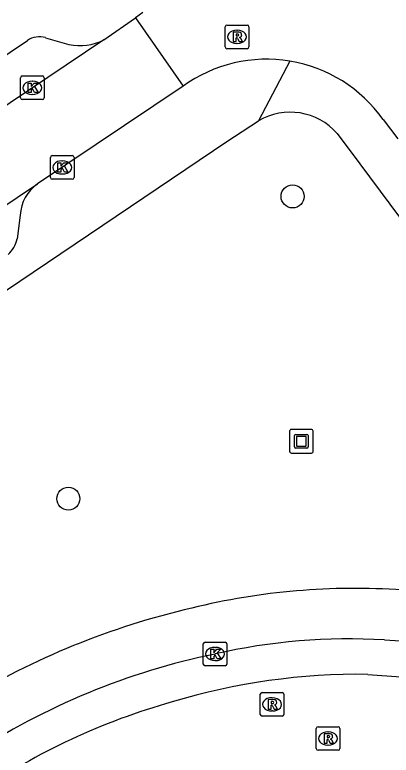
# Model space of a CAD drawing. Extents: x 159961 to 160856, y 382704 to 383353.
# Drawn here: x 160554.44 to 160570.38, y 382938.31 to 382969.69 of the extents above; entities that cross this region are included whole.
import ezdxf

# ---------------------------------------------------------------- set-up
doc = ezdxf.new("R2010")
doc.units = 0
for name, color, linetype in [('IMGEO_Boom', 7, 'Continuous'), ('IMGEO_Kolk', 7, 'Continuous'), ('IMGEO_Kunstobject', 7, 'Continuous'), ('IMGEO_Rijbaan_lokaal_gesloten', 7, 'Continuous'), ('IMGEO_Rijbaan_lokaal_open', 7, 'Continuous'), ('IMGEO_Rioolput', 7, 'Continuous'), ('IMGEO_Voetpad_open', 7, 'Continuous')]:
    doc.layers.add(name, color=color, linetype=linetype)

msp = doc.modelspace()

# ---------------------------------------------------------------- linework, layer by layer
at = {"layer": 'IMGEO_Boom'}
for centre in [(160566.206, 382961.994), (160556.708, 382949.184)]:
    msp.add_circle(centre, 0.489, dxfattribs=at)
at = {"layer": 'IMGEO_Kolk'}
for p, q in [((160554.683, 382966.169), (160554.683, 382967.021)), ((160554.758, 382967.095), (160555.61, 382967.095)), ((160555.171, 382966.875), (160555.196, 382966.875)), ((160555.684, 382967.021), (160555.684, 382966.169)), ((160555.194, 382966.315), (160555.169, 382966.315)), ((160555.61, 382966.095), (160554.758, 382966.095)), ((160556.023, 382963.722), (160556.875, 382963.722)), ((160555.948, 382962.796), (160555.948, 382963.648)), ((160556.436, 382963.502), (160556.461, 382963.502)), ((160556.949, 382963.648), (160556.949, 382962.796)), ((160556.459, 382962.942), (160556.434, 382962.942)), ((160556.875, 382962.722), (160556.023, 382962.722)), ((160562.422, 382942.177), (160562.422, 382943.029)), ((160562.497, 382943.103), (160563.349, 382943.103)), ((160563.423, 382943.029), (160563.423, 382942.177)), ((160562.91, 382942.883), (160562.935, 382942.883)), ((160563.349, 382942.103), (160562.497, 382942.103)), ((160562.933, 382942.323), (160562.908, 382942.323))]:
    msp.add_line(p, q, dxfattribs=at)
for points in [[(160554.683, 382966.169), (160554.683, 382967.021)], [(160554.758, 382967.095), (160555.61, 382967.095)], [(160555.684, 382967.021), (160555.684, 382966.169)], [(160555.004, 382966.795), (160555.127, 382966.795), (160555.127, 382966.644), (160555.257, 382966.795), (160555.421, 382966.795), (160555.275, 382966.644), (160555.428, 382966.395), (160555.276, 382966.395), (160555.191, 382966.559), (160555.127, 382966.492), (160555.127, 382966.395), (160555.004, 382966.395), (160555.004, 382966.795)], [(160555.61, 382966.095), (160554.758, 382966.095)], [(160556.023, 382963.722), (160556.875, 382963.722)], [(160555.948, 382962.796), (160555.948, 382963.648)], [(160556.269, 382963.422), (160556.392, 382963.422), (160556.392, 382963.271), (160556.522, 382963.422), (160556.686, 382963.422), (160556.54, 382963.271), (160556.693, 382963.022), (160556.541, 382963.022), (160556.456, 382963.186), (160556.392, 382963.119), (160556.392, 382963.022), (160556.269, 382963.022), (160556.269, 382963.422)], [(160556.949, 382963.648), (160556.949, 382962.796)], [(160556.875, 382962.722), (160556.023, 382962.722)], [(160562.422, 382942.177), (160562.422, 382943.029)], [(160562.497, 382943.103), (160563.349, 382943.103)], [(160563.423, 382943.029), (160563.423, 382942.177)], [(160562.743, 382942.803), (160562.866, 382942.803), (160562.866, 382942.652), (160562.996, 382942.803), (160563.16, 382942.803), (160563.014, 382942.652), (160563.167, 382942.403), (160563.015, 382942.403), (160562.93, 382942.567), (160562.866, 382942.5), (160562.866, 382942.403), (160562.743, 382942.403), (160562.743, 382942.803)], [(160563.349, 382942.103), (160562.497, 382942.103)]]:
    msp.add_lwpolyline(points, dxfattribs=at)
for centre, start, end in [((160554.76, 382967.019), 91.552, 178.448), ((160554.76, 382967.019), 91.552, 178.448), ((160555.608, 382967.019), 1.552, 88.448), ((160555.608, 382967.019), 1.552, 88.448), ((160554.76, 382966.171), 181.552, 268.448), ((160554.76, 382966.171), 181.552, 268.448), ((160555.608, 382966.171), 271.552, 358.448), ((160555.608, 382966.171), 271.552, 358.448), ((160556.025, 382963.646), 91.552, 178.448), ((160556.025, 382963.646), 91.552, 178.448), ((160556.873, 382963.646), 1.552, 88.448), ((160556.873, 382963.646), 1.552, 88.448), ((160556.025, 382962.798), 181.552, 268.448), ((160556.025, 382962.798), 181.552, 268.448), ((160556.873, 382962.798), 271.552, 358.448), ((160556.873, 382962.798), 271.552, 358.448), ((160562.499, 382943.027), 91.552, 178.448), ((160562.499, 382943.027), 91.552, 178.448), ((160563.347, 382943.027), 1.552, 88.448), ((160563.347, 382943.027), 1.552, 88.448), ((160562.499, 382942.179), 181.552, 268.448), ((160562.499, 382942.179), 181.552, 268.448), ((160563.347, 382942.179), 271.552, 358.448), ((160563.347, 382942.179), 271.552, 358.448)]:
    msp.add_arc(centre, 0.0765, start, end, dxfattribs=at)
for centre, major_axis, ratio, start_param, end_param in [((160555.17, 382966.595), (-0.387, 0.002), 0.722429, 4.712389, 7.853982), ((160555.195, 382966.595), (-0.39, 0.002), 0.717154, 1.570796, 4.712389), ((160556.435, 382963.222), (-0.387, 0.002), 0.722429, 4.712389, 7.853982), ((160556.46, 382963.222), (-0.39, 0.002), 0.717154, 1.570796, 4.712389), ((160562.909, 382942.603), (-0.387, 0.002), 0.722429, 4.712389, 7.853982), ((160562.934, 382942.603), (-0.39, 0.002), 0.717154, 1.570796, 4.712389)]:
    msp.add_ellipse(centre, major_axis=major_axis, ratio=ratio, start_param=start_param, end_param=end_param, dxfattribs=at)
at = {"layer": 'IMGEO_Kunstobject'}
for p, q in [((160566.992, 382952.116), (160566.151, 382952.116)), ((160566.992, 382952.116), (160566.151, 382952.116)), ((160566.076, 382952.032), (160566.076, 382951.191)), ((160566.076, 382952.032), (160566.076, 382951.191)), ((160566.29, 382951.38), (160566.29, 382951.854)), ((160566.34, 382951.904), (160566.814, 382951.904)), ((160566.37, 382951.804), (160566.37, 382951.43)), ((160566.764, 382951.824), (160566.39, 382951.824)), ((160566.784, 382951.43), (160566.784, 382951.804)), ((160566.864, 382951.854), (160566.864, 382951.38)), ((160567.076, 382951.2), (160567.076, 382952.041)), ((160567.076, 382951.2), (160567.076, 382952.041)), ((160566.814, 382951.33), (160566.34, 382951.33)), ((160566.39, 382951.41), (160566.764, 382951.41)), ((160566.16, 382951.116), (160567.001, 382951.116)), ((160566.16, 382951.116), (160567.001, 382951.116))]:
    msp.add_line(p, q, dxfattribs=at)
for centre, radius, start, end in [((160566.154, 382952.038), 0.0779, 92.4484, 184.2845), ((160566.154, 382952.038), 0.0779, 92.4484, 184.2845), ((160566.998, 382952.038), 0.0779, 2.4484, 94.2845), ((160566.998, 382952.038), 0.0779, 2.4484, 94.2845), ((160566.34, 382951.854), 0.05, 90, 180), ((160566.39, 382951.804), 0.02, 90, 180), ((160566.764, 382951.804), 0.02, 360, 90), ((160566.814, 382951.854), 0.05, 360, 90), ((160566.154, 382951.194), 0.0779, 182.4484, 274.2845), ((160566.154, 382951.194), 0.0779, 182.4484, 274.2845), ((160566.34, 382951.38), 0.05, 180, 270), ((160566.39, 382951.43), 0.02, 180, 270), ((160566.764, 382951.43), 0.02, 270, 0), ((160566.814, 382951.38), 0.05, 270, 0), ((160566.998, 382951.194), 0.0779, 272.4484, 4.2845), ((160566.998, 382951.194), 0.0779, 272.4484, 4.2845)]:
    msp.add_arc(centre, radius, start, end, dxfattribs=at)
at = {"layer": 'IMGEO_Rijbaan_lokaal_gesloten'}
for points in [[(160570.093, 382943.199), (160573.89, 382942.959)], [(160569.392, 382941.739), (160573.775, 382941.428)]]:
    msp.add_lwpolyline(points, dxfattribs=at)
for centre, radius, start, end in [((160568.592, 382917.875), 25.369, 86.6073, 102.912), ((160569.011, 382913.206), 30.019, 101.6999, 123.2365), ((160569.025, 382914.384), 27.358, 89.2318, 106.8349), ((160568.72, 382913.478), 28.141, 105.7061, 124.2743)]:
    msp.add_arc(centre, radius, start, end, dxfattribs=at)
at = {"layer": 'IMGEO_Rijbaan_lokaal_open'}
for points in [[(160559.862, 382969.779), (160559.548, 382969.562)], [(160558.21, 382968.628), (160559.548, 382969.562)], [(160559.548, 382969.562), (160561.566, 382966.661)], [(160558.21, 382968.628), (160536.679, 382954.15), (160533.549, 382952.042), (160528.138, 382948.406)], [(160561.566, 382966.661), (160555.401, 382962.522)], [(160570.035, 382965.255), (160570.667, 382964.428)], [(160542.597, 382953.924), (160555.401, 382962.522)]]:
    msp.add_lwpolyline(points, dxfattribs=at)
for centre, radius, start, end in [((160565.104, 382961.767), 6.039, 80.5627, 125.8605), ((160565.106, 382961.768), 6.038, 35.2822, 80.5843)]:
    msp.add_arc(centre, radius, start, end, dxfattribs=at)
at = {"layer": 'IMGEO_Rioolput'}
for p, q in [((160563.352, 382968.327), (160563.352, 382969.179)), ((160563.427, 382969.253), (160564.279, 382969.253)), ((160563.84, 382969.033), (160563.865, 382969.033)), ((160564.353, 382969.179), (160564.353, 382968.327)), ((160563.863, 382968.473), (160563.838, 382968.473)), ((160564.279, 382968.253), (160563.427, 382968.253)), ((160564.837, 382940.041), (160564.837, 382940.893)), ((160564.912, 382940.967), (160565.764, 382940.967)), ((160565.838, 382940.893), (160565.838, 382940.041)), ((160565.325, 382940.747), (160565.35, 382940.747)), ((160565.348, 382940.187), (160565.323, 382940.187)), ((160565.764, 382939.967), (160564.912, 382939.967)), ((160567.281, 382939.521), (160568.133, 382939.521)), ((160567.206, 382938.595), (160567.206, 382939.447)), ((160567.694, 382939.301), (160567.719, 382939.301)), ((160568.207, 382939.447), (160568.207, 382938.595)), ((160567.717, 382938.741), (160567.692, 382938.741)), ((160568.133, 382938.521), (160567.281, 382938.521))]:
    msp.add_line(p, q, dxfattribs=at)
for points in [[(160563.352, 382968.327), (160563.352, 382969.179)], [(160563.427, 382969.253), (160564.279, 382969.253)], [(160564.353, 382969.179), (160564.353, 382968.327)], [(160563.941, 382968.951), (160563.689, 382968.953), (160563.689, 382968.553)], [(160563.689, 382968.553), (160563.813, 382968.553), (160563.813, 382968.715), (160563.824, 382968.715)], [(160563.867, 382968.872), (160563.813, 382968.872), (160563.813, 382968.791)], [(160563.813, 382968.791), (160563.865, 382968.791)], [(160563.871, 382968.686), (160563.942, 382968.553), (160564.082, 382968.553), (160564.017, 382968.679)], [(160564.279, 382968.253), (160563.427, 382968.253)], [(160564.837, 382940.041), (160564.837, 382940.893)], [(160564.912, 382940.967), (160565.764, 382940.967)], [(160565.838, 382940.893), (160565.838, 382940.041)], [(160565.426, 382940.665), (160565.174, 382940.667), (160565.174, 382940.267)], [(160565.352, 382940.586), (160565.298, 382940.586), (160565.298, 382940.505)], [(160565.298, 382940.505), (160565.35, 382940.505)], [(160565.174, 382940.267), (160565.298, 382940.267), (160565.298, 382940.429), (160565.309, 382940.429)], [(160565.356, 382940.4), (160565.427, 382940.267), (160565.567, 382940.267), (160565.502, 382940.393)], [(160565.764, 382939.967), (160564.912, 382939.967)], [(160567.281, 382939.521), (160568.133, 382939.521)], [(160567.206, 382938.595), (160567.206, 382939.447)], [(160567.795, 382939.219), (160567.543, 382939.221), (160567.543, 382938.821)], [(160568.207, 382939.447), (160568.207, 382938.595)], [(160567.543, 382938.821), (160567.667, 382938.821), (160567.667, 382938.983), (160567.678, 382938.983)], [(160567.721, 382939.14), (160567.667, 382939.14), (160567.667, 382939.059)], [(160567.667, 382939.059), (160567.719, 382939.059)], [(160567.725, 382938.954), (160567.796, 382938.821), (160567.936, 382938.821), (160567.871, 382938.947)], [(160568.133, 382938.521), (160567.281, 382938.521)]]:
    msp.add_lwpolyline(points, dxfattribs=at)
for centre, radius, start, end in [((160563.429, 382969.177), 0.0765, 91.552, 178.448), ((160563.429, 382969.177), 0.0765, 91.552, 178.448), ((160564.277, 382969.177), 0.0765, 1.552, 88.448), ((160564.277, 382969.177), 0.0765, 1.552, 88.448), ((160563.823, 382968.662), 0.0533, 26.0293, 88.6989), ((160563.849, 382968.98), 0.19, 274.7715, 282.9687), ((160563.873, 382968.776), 0.0964, 77.0061, 93.1865), ((160563.887, 382968.833), 0.0378, 276.6634, 79.6772), ((160563.94, 382968.841), 0.109, 350.3612, 89.416), ((160563.938, 382968.841), 0.112, 277.5842, 350.9817), ((160563.922, 382968.626), 0.108, 29.5134, 73.7905), ((160563.429, 382968.329), 0.0765, 181.552, 268.448), ((160563.429, 382968.329), 0.0765, 181.552, 268.448), ((160564.277, 382968.329), 0.0765, 271.552, 358.448), ((160564.277, 382968.329), 0.0765, 271.552, 358.448), ((160564.914, 382940.891), 0.0765, 91.552, 178.448), ((160564.914, 382940.891), 0.0765, 91.552, 178.448), ((160565.762, 382940.891), 0.0765, 1.552, 88.448), ((160565.762, 382940.891), 0.0765, 1.552, 88.448), ((160565.334, 382940.694), 0.19, 274.7715, 282.9687), ((160565.358, 382940.49), 0.0964, 77.0061, 93.1865), ((160565.372, 382940.547), 0.0378, 276.6634, 79.6772), ((160565.425, 382940.555), 0.109, 350.3612, 89.416), ((160565.423, 382940.555), 0.112, 277.5842, 350.9817), ((160565.308, 382940.376), 0.0533, 26.0293, 88.6989), ((160565.407, 382940.34), 0.108, 29.5134, 73.7905), ((160564.914, 382940.043), 0.0765, 181.552, 268.448), ((160564.914, 382940.043), 0.0765, 181.552, 268.448), ((160565.762, 382940.043), 0.0765, 271.552, 358.448), ((160565.762, 382940.043), 0.0765, 271.552, 358.448), ((160567.283, 382939.445), 0.0765, 91.552, 178.448), ((160567.283, 382939.445), 0.0765, 91.552, 178.448), ((160568.131, 382939.445), 0.0765, 1.552, 88.448), ((160568.131, 382939.445), 0.0765, 1.552, 88.448), ((160567.794, 382939.109), 0.109, 350.3612, 89.416), ((160567.677, 382938.93), 0.0533, 26.0293, 88.6989), ((160567.703, 382939.248), 0.19, 274.7715, 282.9687), ((160567.727, 382939.044), 0.0964, 77.0061, 93.1865), ((160567.741, 382939.101), 0.0378, 276.6634, 79.6772), ((160567.792, 382939.109), 0.112, 277.5842, 350.9817), ((160567.776, 382938.894), 0.108, 29.5134, 73.7905), ((160567.283, 382938.597), 0.0765, 181.552, 268.448), ((160567.283, 382938.597), 0.0765, 181.552, 268.448), ((160568.131, 382938.597), 0.0765, 271.552, 358.448), ((160568.131, 382938.597), 0.0765, 271.552, 358.448)]:
    msp.add_arc(centre, radius, start, end, dxfattribs=at)
for centre, major_axis, ratio, start_param, end_param in [((160563.839, 382968.753), (-0.387, 0.002), 0.722429, 4.712389, 7.853982), ((160563.864, 382968.753), (-0.39, 0.002), 0.717154, 1.570796, 4.712389), ((160565.324, 382940.467), (-0.387, 0.002), 0.722429, 4.712389, 7.853982), ((160565.349, 382940.467), (-0.39, 0.002), 0.717154, 1.570796, 4.712389), ((160567.693, 382939.021), (-0.387, 0.002), 0.722429, 4.712389, 7.853982), ((160567.718, 382939.021), (-0.39, 0.002), 0.717154, 1.570796, 4.712389)]:
    msp.add_ellipse(centre, major_axis=major_axis, ratio=ratio, start_param=start_param, end_param=end_param, dxfattribs=at)
at = {"layer": 'IMGEO_Voetpad_open'}
for points in [[(160555.746, 382968.719), (160556.734, 382968.434)], [(160529.119, 382951.203), (160532.484, 382953.473), (160535.715, 382955.631), (160554.974, 382968.604)], [(160566.094, 382967.724), (160564.76, 382965.194)], [(160544.698, 382951.695), (160563.415, 382964.323), (160564.76, 382965.194)], [(160568.092, 382964.656), (160569.055, 382963.374), (160577.175, 382952.45), (160576.833, 382947.431)], [(160554.669, 382961.202), (160554.541, 382960.196)]]:
    msp.add_lwpolyline(points, dxfattribs=at)
for centre, radius, start, end in [((160555.49, 382967.788), 0.966, 74.6339, 122.3115), ((160557.211, 382970.513), 2.133, 257.0652, 297.9105), ((160566.103, 382962.925), 2.637, 41.0395, 120.6164), ((160556.413, 382961.098), 1.747, 125.3938, 176.5854), ((160553.324, 382960.455), 1.245, 311.9066, 347.9766), ((160568.831, 382916.551), 28.831, 85.9666, 103.8349), ((160569.366, 382912.423), 32.97, 103.0217, 121.2945)]:
    msp.add_arc(centre, radius, start, end, dxfattribs=at)

doc.saveas('drawing.dxf')
